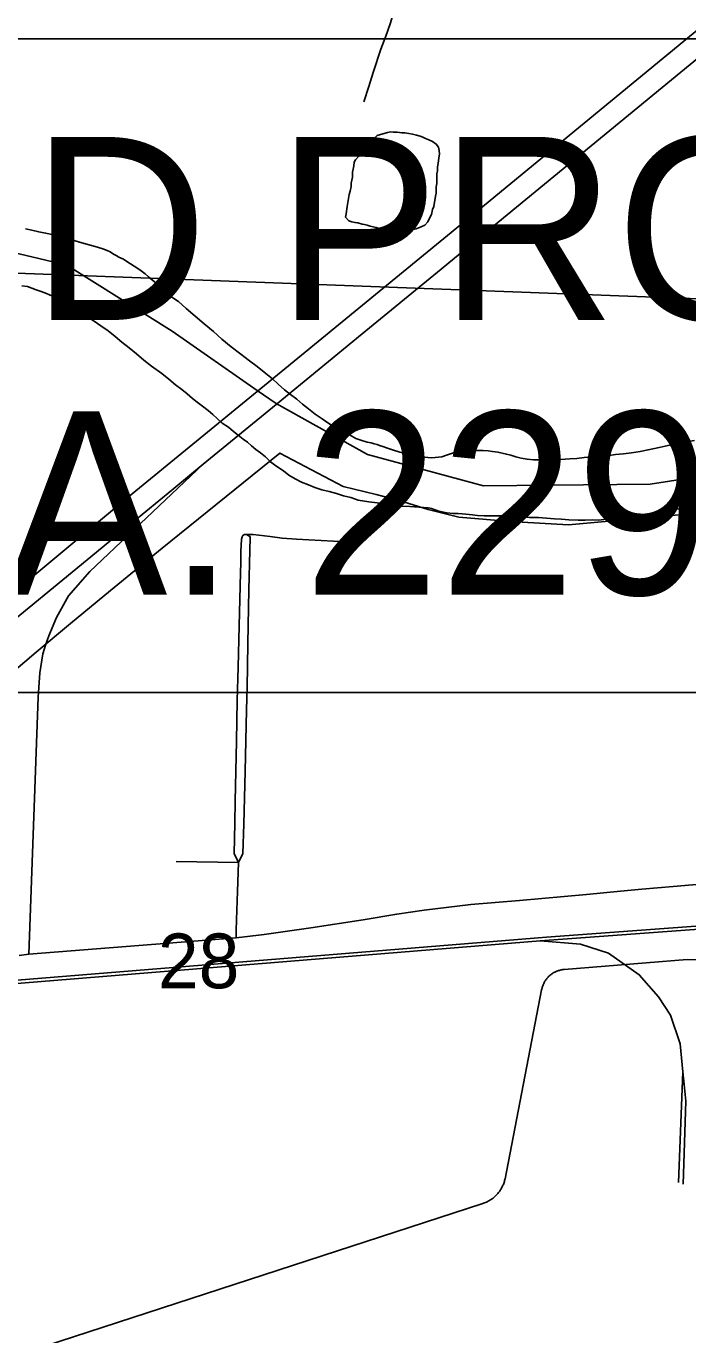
# Model space of a CAD drawing. Extents: x 0 to 34, y 0 to 22.
# Drawn here: x 3.788 to 4.294, y 17.65 to 18.651 of the extents above; entities that cross this region are included whole.
import ezdxf

# ---------------------------------------------------------------- set-up
doc = ezdxf.new("R2010")
doc.units = 0
for name, color, linetype in [('Default', 7, 'Continuous'), ('GM_X_City_Street', 7, 'Continuous'), ('GM_X_County_Road', 7, 'Continuous'), ('GM_X_Interchange_Ramps', 7, 'Continuous'), ('GM_X_Major_River', 7, 'Continuous'), ('GM_X_Minor_Lake', 7, 'Continuous'), ('GM_X_Rail_Line', 7, 'Continuous'), ('GM_X_Section', 7, 'Continuous'), ('GM_X_Section_Text', 7, 'Continuous'), ('GM_X_Township_Road', 7, 'Continuous'), ('GM_X_US_Route', 7, 'Continuous'), ('SH_Masking', 7, 'Continuous'), ('SH_Text', 7, 'Continuous')]:
    doc.layers.add(name, color=color, linetype=linetype)

msp = doc.modelspace()

# ---------------------------------------------------------------- linework, layer by layer
at = {"layer": 'Default'}
msp.add_lwpolyline([(4.3382, 18.2817), (4.2846, 18.2772), (4.2028, 18.2697), (4.1585, 18.2724), (4.1191, 18.2756), (4.0957, 18.2815), (4.0733, 18.2883), (4.0557, 18.2931), (4.0306, 18.2991), (3.9822, 18.3247), (3.8921, 18.2519), (3.8527, 18.2195), (3.8219, 18.1943), (3.7958, 18.1724), (3.7676, 18.1486)], dxfattribs=at)
at = {"layer": 'GM_X_City_Street'}
msp.add_line((3.9029, 18.0123), (3.9506, 18.0114), dxfattribs=at)
for points in [[(3.9506, 18.0114), (3.9473, 18.0183), (3.9476, 18.0415), (3.9479, 18.0583), (3.949, 18.1043), (3.9496, 18.1353), (3.9503, 18.1609), (3.9509, 18.1926), (3.952, 18.233), (3.9522, 18.2411), (3.9524, 18.2494), (3.9527, 18.2587), (3.9532, 18.2605), (3.9539, 18.2616), (3.9551, 18.2623), (3.9566, 18.2625)], [(3.9506, 18.0114), (3.9539, 18.0184), (3.9545, 18.0407), (3.9556, 18.0811), (3.9567, 18.1284), (3.9572, 18.145), (3.9577, 18.1791), (3.9584, 18.2201), (3.9591, 18.2502), (3.9595, 18.26), (3.9593, 18.2609), (3.9566, 18.2625)], [(3.9486, 17.9539), (3.9488, 17.9597), (3.9493, 17.9751), (3.9498, 17.9894), (3.9506, 18.0114)], [(3.6118, 17.5796), (4.1373, 17.7506), (4.138, 17.7509), (4.1387, 17.7511), (4.1394, 17.7514), (4.1401, 17.7517), (4.1408, 17.752), (4.1414, 17.7524), (4.1421, 17.7527), (4.1427, 17.7531), (4.1433, 17.7535), (4.144, 17.7539), (4.1446, 17.7543), (4.1452, 17.7548), (4.1457, 17.7552), (4.1463, 17.7557), (4.1469, 17.7562), (4.1474, 17.7567), (4.1479, 17.7573), (4.1484, 17.7578), (4.1489, 17.7584), (4.1494, 17.759), (4.1498, 17.7595), (4.1503, 17.7601), (4.1507, 17.7608), (4.1511, 17.7614), (4.1515, 17.762), (4.1518, 17.7627), (4.1522, 17.7633), (4.1525, 17.764), (4.1528, 17.7647), (4.1531, 17.7653), (4.1534, 17.766), (4.1536, 17.7667), (4.1539, 17.7674), (4.1541, 17.7682), (4.1543, 17.7689), (4.1544, 17.7696), (4.1824, 17.9142), (4.1825, 17.9148), (4.1827, 17.9154), (4.1828, 17.916), (4.183, 17.9166), (4.1832, 17.9172), (4.1835, 17.9178), (4.1837, 17.9184), (4.184, 17.919), (4.1843, 17.9196), (4.1846, 17.9201), (4.1849, 17.9207), (4.1853, 17.9212), (4.1857, 17.9218), (4.186, 17.9223), (4.1864, 17.9228), (4.1869, 17.9233), (4.1873, 17.9237), (4.1877, 17.9242), (4.1882, 17.9247), (4.1887, 17.9251), (4.1892, 17.9255), (4.1897, 17.9259), (4.1902, 17.9263), (4.1907, 17.9266), (4.1913, 17.927), (4.1918, 17.9273), (4.1924, 17.9276), (4.193, 17.9279), (4.1935, 17.9282), (4.1941, 17.9284), (4.1947, 17.9286), (4.1953, 17.9289), (4.196, 17.929), (4.1966, 17.9292), (4.1972, 17.9294), (4.1978, 17.9295), (4.1985, 17.9296), (4.1991, 17.9297), (4.1997, 17.9297), (4.2938, 17.9374), (4.3909, 17.9342)]]:
    msp.add_lwpolyline(points, dxfattribs=at)
at = {"layer": 'GM_X_County_Road'}
for p, q in [((3.7901, 17.9413), (3.9486, 17.9539)), ((3.7827, 17.9404), (3.7901, 17.9413))]:
    msp.add_line(p, q, dxfattribs=at)
msp.add_lwpolyline([(3.9486, 17.9539), (3.9702, 17.9564), (4.0059, 17.9614), (4.0458, 17.9676), (4.0715, 17.9721), (4.0925, 17.9751), (4.1281, 17.9794), (4.1654, 17.9825), (4.2168, 17.987), (4.2428, 17.9896), (4.2589, 17.9912), (4.283, 17.9931), (4.3332, 17.9976), (4.3592, 18.0001), (4.4056, 18.0042), (4.426, 18.006), (4.4311, 18.0065)], dxfattribs=at)
at = {"layer": 'GM_X_Interchange_Ramps'}
for points in [[(3.803, 18.1777), (3.8054, 18.1849), (3.8112, 18.1988), (3.8205, 18.2156), (3.8367, 18.2341), (3.9236, 18.3162)], [(3.7901, 17.9413), (3.7973, 18.138), (3.7985, 18.1565), (3.8008, 18.171), (3.803, 18.1777)]]:
    msp.add_lwpolyline(points, dxfattribs=at)
at = {"layer": 'GM_X_Major_River'}
for points in [[(4.1305, 18.3267), (4.1278, 18.3268), (4.1255, 18.3269), (4.1236, 18.3269), (4.1213, 18.3266), (4.1179, 18.3259), (4.1141, 18.3245), (4.1095, 18.3231), (4.106, 18.3217), (4.0984, 18.3211), (4.0954, 18.3212), (4.0931, 18.3216), (4.0905, 18.3221), (4.0867, 18.3229), (4.0821, 18.3238), (4.078, 18.3243), (4.0738, 18.3255), (4.0682, 18.3272), (4.0644, 18.3284), (4.061, 18.3296), (4.0584, 18.3305), (4.0565, 18.3313), (4.0542, 18.3317), (4.052, 18.3325), (4.0489, 18.333), (4.0448, 18.3342), (4.0403, 18.3359), (4.0358, 18.3383), (4.0294, 18.3407), (4.0245, 18.3446), (4.0197, 18.3474), (4.0144, 18.351), (4.0092, 18.3545), (4.004, 18.3584), (3.9995, 18.362), (3.9951, 18.3659), (3.9902, 18.3694), (3.9857, 18.373), (3.9809, 18.3773), (3.9765, 18.3815), (3.9701, 18.3866), (3.9649, 18.3909), (3.959, 18.3953), (3.9522, 18.4004), (3.9448, 18.4059), (3.9377, 18.4118), (3.9314, 18.4176), (3.9243, 18.4235), (3.9173, 18.4294), (3.9106, 18.4352), (3.9046, 18.4407), (3.8972, 18.4455), (3.8927, 18.4509), (3.8886, 18.454), (3.8849, 18.4568), (3.8816, 18.4595), (3.879, 18.4619), (3.876, 18.4642), (3.8734, 18.4658), (3.8651, 18.4713), (3.8625, 18.4729), (3.8591, 18.4745), (3.8569, 18.4757), (3.855, 18.4769), (3.8524, 18.4785), (3.8501, 18.4797), (3.8468, 18.4809), (3.8426, 18.4822), (3.8381, 18.4834), (3.8336, 18.4847), (3.829, 18.4859), (3.8249, 18.4872), (3.8196, 18.4884), (3.8158, 18.4897), (3.8121, 18.4909), (3.8079, 18.4918), (3.803, 18.493), (3.7977, 18.4939), (3.7924, 18.4952), (3.7875, 18.4961)], [(3.7875, 18.4961), (3.7924, 18.4952), (3.7977, 18.4939), (3.803, 18.493), (3.8079, 18.4918), (3.8121, 18.4909), (3.8158, 18.4897), (3.8196, 18.4884), (3.8249, 18.4872), (3.829, 18.4859), (3.8336, 18.4847), (3.8381, 18.4834), (3.8426, 18.4822), (3.8468, 18.4809), (3.8501, 18.4797), (3.8524, 18.4785), (3.855, 18.4769), (3.8569, 18.4757), (3.8591, 18.4745), (3.8625, 18.4729), (3.8651, 18.4713), (3.8734, 18.4658), (3.876, 18.4642), (3.879, 18.4619), (3.8816, 18.4595), (3.8849, 18.4568), (3.8886, 18.454), (3.8927, 18.4509), (3.8972, 18.4455), (3.9046, 18.4407), (3.9106, 18.4352), (3.9173, 18.4294), (3.9243, 18.4235), (3.9314, 18.4176), (3.9377, 18.4118), (3.9448, 18.4059), (3.9522, 18.4004), (3.959, 18.3953), (3.9649, 18.3909), (3.9701, 18.3866), (3.9765, 18.3815), (3.9809, 18.3773), (3.9857, 18.373), (3.9902, 18.3694), (3.9951, 18.3659), (3.9995, 18.362), (4.004, 18.3584), (4.0092, 18.3545), (4.0144, 18.351), (4.0197, 18.3474), (4.0245, 18.3446), (4.0294, 18.3407), (4.0358, 18.3383), (4.0403, 18.3359), (4.0448, 18.3342), (4.0489, 18.333), (4.052, 18.3325), (4.0542, 18.3317), (4.0565, 18.3313), (4.0584, 18.3305), (4.061, 18.3296), (4.0644, 18.3284), (4.0682, 18.3272), (4.0738, 18.3255), (4.078, 18.3243), (4.0821, 18.3238), (4.0867, 18.3229), (4.0905, 18.3221), (4.0931, 18.3216), (4.0954, 18.3212), (4.0984, 18.3211), (4.106, 18.3217), (4.1095, 18.3231), (4.1141, 18.3245), (4.1179, 18.3259), (4.1213, 18.3266), (4.1236, 18.3269), (4.1255, 18.3269), (4.1278, 18.3268), (4.1305, 18.3267)], [(3.7849, 18.4525), (3.7891, 18.452), (3.7924, 18.4508), (3.7958, 18.4495), (3.7996, 18.4483), (3.8037, 18.4467), (3.8082, 18.4447), (3.8127, 18.4423), (3.818, 18.4399), (3.8232, 18.4363), (3.8401, 18.4256), (3.8453, 18.4221), (3.8509, 18.4181), (3.8561, 18.4138), (3.8613, 18.4095), (3.8669, 18.4052), (3.8725, 18.4005), (3.8781, 18.3958), (3.884, 18.3911), (3.8919, 18.3856), (3.8971, 18.3813), (3.9023, 18.377), (3.9071, 18.3734), (3.9112, 18.3699), (3.9153, 18.3664), (3.919, 18.3636), (3.9231, 18.3605), (3.9272, 18.3573), (3.931, 18.3542), (3.9343, 18.3511), (3.938, 18.3476), (3.9429, 18.3444), (3.9466, 18.3413), (3.9503, 18.3385), (3.954, 18.3354), (3.9574, 18.333), (3.9604, 18.3303), (3.9637, 18.3275), (3.9674, 18.3248), (3.9712, 18.3217), (3.9749, 18.3181), (3.979, 18.315), (3.985, 18.3111), (3.9891, 18.3079), (3.9939, 18.3051), (3.9988, 18.3024), (4.0041, 18.3003), (4.0089, 18.2983), (4.0142, 18.2966), (4.0199, 18.2954), (4.0255, 18.2937), (4.0308, 18.292), (4.0365, 18.2908), (4.0421, 18.2887), (4.0501, 18.2874), (4.0565, 18.2865), (4.0629, 18.2855), (4.0694, 18.2846), (4.0754, 18.2841), (4.0815, 18.2839), (4.0955, 18.2828), (4.0982, 18.2824), (4.1038, 18.2803), (4.1099, 18.279), (4.1148, 18.2785), (4.1186, 18.2784), (4.1216, 18.2783), (4.1243, 18.2779), (4.127, 18.2778), (4.1296, 18.2774), (4.1334, 18.2769), (4.1383, 18.2768), (4.1535, 18.2768), (4.1596, 18.2766), (4.1664, 18.2761), (4.1732, 18.2755), (4.1801, 18.2754), (4.1861, 18.2748), (4.1922, 18.2743), (4.1975, 18.2741), (4.2032, 18.2736), (4.2104, 18.2734), (4.2157, 18.2733), (4.2211, 18.2736), (4.226, 18.2734), (4.2321, 18.274), (4.2374, 18.2743), (4.2424, 18.2749), (4.2477, 18.2755), (4.2538, 18.2765), (4.2595, 18.2771), (4.2648, 18.2781), (4.2725, 18.2795), (4.2782, 18.2808), (4.2847, 18.2814), (4.2904, 18.2828), (4.2961, 18.2838)], [(3.7849, 18.4525), (3.7891, 18.452), (3.7924, 18.4508), (3.7958, 18.4495), (3.7996, 18.4483), (3.8037, 18.4467), (3.8082, 18.4447), (3.8127, 18.4423), (3.818, 18.4399), (3.8232, 18.4363), (3.8401, 18.4256), (3.8453, 18.4221), (3.8509, 18.4181), (3.8561, 18.4138), (3.8613, 18.4095), (3.8669, 18.4052), (3.8725, 18.4005), (3.8781, 18.3958), (3.884, 18.3911), (3.8919, 18.3856), (3.8971, 18.3813), (3.9023, 18.377), (3.9071, 18.3734), (3.9112, 18.3699), (3.9153, 18.3664), (3.919, 18.3636), (3.9231, 18.3605), (3.9272, 18.3573), (3.931, 18.3542), (3.9343, 18.3511), (3.938, 18.3476), (3.9429, 18.3444), (3.9466, 18.3413), (3.9503, 18.3385), (3.954, 18.3354), (3.9574, 18.333), (3.9604, 18.3303), (3.9637, 18.3275), (3.9674, 18.3248), (3.9712, 18.3217), (3.9749, 18.3181), (3.979, 18.315), (3.985, 18.3111), (3.9891, 18.3079), (3.9939, 18.3051), (3.9988, 18.3024), (4.0041, 18.3003), (4.0089, 18.2983), (4.0142, 18.2966), (4.0199, 18.2954), (4.0255, 18.2937), (4.0308, 18.292), (4.0365, 18.2908), (4.0421, 18.2887), (4.0501, 18.2874), (4.0565, 18.2865), (4.0629, 18.2855), (4.0694, 18.2846), (4.0754, 18.2841), (4.0815, 18.2839), (4.0955, 18.2828), (4.0982, 18.2824), (4.1038, 18.2803), (4.1099, 18.279), (4.1148, 18.2785), (4.1186, 18.2784), (4.1216, 18.2783), (4.1243, 18.2779), (4.127, 18.2778), (4.1296, 18.2774), (4.1334, 18.2769), (4.1383, 18.2768), (4.1535, 18.2768), (4.1596, 18.2766), (4.1664, 18.2761), (4.1732, 18.2755), (4.1801, 18.2754), (4.1861, 18.2748), (4.1922, 18.2743), (4.1975, 18.2741), (4.2032, 18.2736), (4.2104, 18.2734), (4.2157, 18.2733), (4.2211, 18.2736), (4.226, 18.2734), (4.2321, 18.274), (4.2374, 18.2743), (4.2424, 18.2749), (4.2477, 18.2755), (4.2538, 18.2765), (4.2595, 18.2771), (4.2648, 18.2781), (4.2725, 18.2795), (4.2782, 18.2808), (4.2847, 18.2814), (4.2904, 18.2828), (4.2961, 18.2838)], [(4.2993, 18.3342), (4.2924, 18.3333), (4.2856, 18.3319), (4.2791, 18.3306), (4.2722, 18.3289), (4.2638, 18.3272), (4.2577, 18.3258), (4.2512, 18.3248), (4.2451, 18.3242), (4.239, 18.3236), (4.2325, 18.3226), (4.2264, 18.322), (4.2204, 18.3218), (4.215, 18.3212), (4.2093, 18.3206), (4.204, 18.3203), (4.1968, 18.3197), (4.1914, 18.3191), (4.1861, 18.3189), (4.1808, 18.3194), (4.1762, 18.3195), (4.1713, 18.32), (4.1668, 18.3209), (4.1626, 18.3218), (4.1589, 18.323), (4.1555, 18.3238), (4.1521, 18.3247), (4.149, 18.3255), (4.1449, 18.326), (4.1415, 18.3265), (4.1377, 18.3266), (4.1339, 18.3267), (4.1305, 18.3267)], [(4.1305, 18.3267), (4.1339, 18.3267), (4.1377, 18.3266), (4.1415, 18.3265), (4.1449, 18.326), (4.149, 18.3255), (4.1521, 18.3247), (4.1555, 18.3238), (4.1589, 18.323), (4.1626, 18.3218), (4.1668, 18.3209), (4.1713, 18.32), (4.1762, 18.3195), (4.1808, 18.3194), (4.1861, 18.3189), (4.1914, 18.3191), (4.1968, 18.3197), (4.204, 18.3203), (4.2093, 18.3206), (4.215, 18.3212), (4.2204, 18.3218), (4.2264, 18.322), (4.2325, 18.3226), (4.239, 18.3236), (4.2451, 18.3242), (4.2512, 18.3248), (4.2577, 18.3258), (4.2638, 18.3272), (4.2722, 18.3289), (4.2791, 18.3306), (4.2856, 18.3319), (4.2924, 18.3333), (4.2993, 18.3342)]]:
    msp.add_lwpolyline(points, dxfattribs=at)
at = {"layer": 'GM_X_Minor_Lake'}
for points in [[(4.0567, 18.5677), (4.054, 18.5653), (4.0517, 18.5627), (4.0497, 18.5605), (4.0458, 18.5568), (4.0435, 18.5538), (4.0423, 18.5516), (4.0399, 18.549), (4.0391, 18.5471), (4.0387, 18.5444), (4.0382, 18.5418), (4.0378, 18.5395), (4.0377, 18.5376), (4.0377, 18.5357), (4.0372, 18.5334), (4.0368, 18.5312), (4.0367, 18.5285), (4.0359, 18.5251), (4.0351, 18.5225), (4.0346, 18.5195), (4.0342, 18.5164), (4.0337, 18.5134), (4.0328, 18.5077), (4.0324, 18.5051), (4.0349, 18.5024), (4.0372, 18.5015), (4.0395, 18.5011), (4.0417, 18.5007), (4.0451, 18.4998), (4.047, 18.4994), (4.0489, 18.499), (4.0512, 18.4982), (4.0534, 18.4977), (4.0557, 18.4973), (4.058, 18.4965), (4.0614, 18.4956), (4.064, 18.4952), (4.0674, 18.4947), (4.0712, 18.4946), (4.0731, 18.4946), (4.0754, 18.4949), (4.0785, 18.4952), (4.0811, 18.4955), (4.0842, 18.4958), (4.0865, 18.4961), (4.0907, 18.4979), (4.093, 18.499), (4.0953, 18.5016), (4.0969, 18.505), (4.0981, 18.5072), (4.099, 18.511), (4.0998, 18.5133), (4.1002, 18.5151), (4.1007, 18.5178), (4.1011, 18.5212), (4.1016, 18.5235), (4.1016, 18.5261), (4.1017, 18.5284), (4.1021, 18.531), (4.1022, 18.5333), (4.1023, 18.5356), (4.1023, 18.5383), (4.1028, 18.5405), (4.1028, 18.5436), (4.1033, 18.5462), (4.1038, 18.5504), (4.1042, 18.5534), (4.1039, 18.5561), (4.1036, 18.5587), (4.1018, 18.5611), (4.0988, 18.563), (4.0961, 18.5642), (4.0935, 18.5654), (4.0916, 18.5663), (4.0894, 18.5671), (4.0867, 18.5679), (4.0837, 18.5687), (4.0807, 18.5692), (4.0777, 18.5696), (4.0754, 18.5697), (4.072, 18.5702), (4.0689, 18.5702), (4.067, 18.5703), (4.0644, 18.57), (4.0567, 18.5677)], [(4.0811, 18.4955), (4.0842, 18.4958), (4.0865, 18.4961), (4.0907, 18.4979), (4.093, 18.499), (4.0953, 18.5016), (4.0969, 18.505), (4.0981, 18.5072), (4.099, 18.511), (4.0998, 18.5133), (4.1002, 18.5151), (4.1007, 18.5178), (4.1011, 18.5212), (4.1016, 18.5235), (4.1016, 18.5261), (4.1017, 18.5284), (4.1021, 18.531), (4.1022, 18.5333), (4.1023, 18.5356), (4.1023, 18.5383), (4.1028, 18.5405), (4.1028, 18.5436), (4.1033, 18.5462), (4.1038, 18.5504), (4.1042, 18.5534), (4.1039, 18.5561), (4.1036, 18.5587), (4.1018, 18.5611), (4.0988, 18.563), (4.0961, 18.5642), (4.0935, 18.5654), (4.0916, 18.5663), (4.0894, 18.5671), (4.0867, 18.5679), (4.0837, 18.5687), (4.0807, 18.5692), (4.0777, 18.5696), (4.0754, 18.5697), (4.072, 18.5702), (4.0689, 18.5702), (4.067, 18.5703), (4.0644, 18.57), (4.0567, 18.5677)], [(4.0567, 18.5677), (4.054, 18.5653), (4.0517, 18.5627), (4.0497, 18.5605), (4.0458, 18.5568), (4.0435, 18.5538), (4.0423, 18.5516), (4.0399, 18.549), (4.0391, 18.5471), (4.0387, 18.5444), (4.0382, 18.5418), (4.0378, 18.5395), (4.0377, 18.5376), (4.0377, 18.5357), (4.0372, 18.5334), (4.0368, 18.5312), (4.0367, 18.5285), (4.0359, 18.5251), (4.0351, 18.5225), (4.0346, 18.5195), (4.0342, 18.5164), (4.0337, 18.5134), (4.0328, 18.5077), (4.0324, 18.5051), (4.0349, 18.5024), (4.0372, 18.5015), (4.0395, 18.5011), (4.0417, 18.5007), (4.0451, 18.4998), (4.047, 18.4994), (4.0489, 18.499), (4.0512, 18.4982), (4.0534, 18.4977), (4.0557, 18.4973), (4.058, 18.4965), (4.0614, 18.4956), (4.064, 18.4952), (4.0674, 18.4947), (4.0712, 18.4946), (4.0731, 18.4946), (4.0754, 18.4949), (4.0785, 18.4952), (4.0811, 18.4955)]]:
    msp.add_lwpolyline(points, dxfattribs=at)
at = {"layer": 'GM_X_Rail_Line'}
msp.add_line((4.287, 17.7667), (4.2904, 17.8515), dxfattribs=at)
for points in [[(3.1869, 17.8856), (3.2694, 17.883), (3.3466, 17.8882), (3.4547, 17.8941), (3.583, 17.9046), (3.6774, 17.9131), (4.1861, 17.9543), (4.7917, 17.999), (5.1477, 18.0304), (5.2643, 18.0392), (5.3511, 18.0468), (5.427, 18.0573)], [(3.1869, 17.8831), (3.2694, 17.8805), (3.3467, 17.8857), (3.4548, 17.8916), (3.5832, 17.9021), (3.6776, 17.9106), (4.1812, 17.9517), (4.7919, 17.9965), (5.1496, 18.0281), (5.2669, 18.0366), (5.3514, 18.0443), (5.4274, 18.0548)], [(4.1812, 17.9517), (4.2122, 17.949), (4.2334, 17.9422), (4.257, 17.9256), (4.2718, 17.9087), (4.2809, 17.8948), (4.2883, 17.8728), (4.2904, 17.8515)], [(4.2904, 17.8515), (4.2911, 17.8442), (4.2926, 17.829), (4.2907, 17.7655)]]:
    msp.add_lwpolyline(points, dxfattribs=at)
at = {"layer": 'GM_X_Section'}
for points in [[(3.4549, 19.4664), (4.461, 19.4414), (4.4379, 18.4375), (3.4283, 18.4755)], [(3.4283, 18.4755), (4.4379, 18.4375), (4.411, 17.4319), (3.4048, 17.4531)]]:
    msp.add_lwpolyline(points, close=True, dxfattribs=at)
at = {"layer": 'GM_X_Township_Road'}
for points in [[(4.0465, 18.5934), (4.0503, 18.6052), (4.0535, 18.6159), (4.0595, 18.6336), (4.0632, 18.6435), (4.0665, 18.6529), (4.0682, 18.6588), (4.0688, 18.6618), (4.0697, 18.6667), (4.0706, 18.6726), (4.0708, 18.6757), (4.072, 18.7164), (4.0753, 18.7997), (4.0761, 18.8333), (4.0774, 18.8799), (4.078, 18.9079), (4.0782, 18.9203), (4.078, 18.9331)], [(3.1897, 18.5004), (3.3048, 18.313), (3.3669, 18.259), (3.4049, 18.2453), (3.4963, 18.2462), (3.5342, 18.2635), (3.5767, 18.3095), (3.6077, 18.3866), (3.6628, 18.4441), (3.7191, 18.4764), (3.7663, 18.481), (3.8192, 18.4684), (3.8997, 18.4179), (3.9647, 18.3725), (3.9792, 18.3625), (4.0492, 18.3237), (4.1378, 18.2996), (4.2654, 18.3009), (4.4447, 18.3286)], [(4.4447, 18.3286), (4.2654, 18.3009), (4.1378, 18.2996), (4.0492, 18.3237), (3.9792, 18.3625), (3.9647, 18.3725), (3.8997, 18.4179), (3.8192, 18.4684), (3.7663, 18.481), (3.7191, 18.4764), (3.6628, 18.4441), (3.6077, 18.3866), (3.5767, 18.3095), (3.5342, 18.2635), (3.4963, 18.2462), (3.4049, 18.2453), (3.3669, 18.259), (3.3048, 18.313), (3.1897, 18.5004)], [(3.9566, 18.2625), (3.9617, 18.2625), (3.9748, 18.2609), (3.9838, 18.2596), (3.9948, 18.2589), (4.0326, 18.2568), (4.0406, 18.2566)]]:
    msp.add_lwpolyline(points, dxfattribs=at)
at = {"layer": 'GM_X_US_Route'}
msp.add_line((3.9236, 18.3162), (3.9794, 18.3619), dxfattribs=at)
for points in [[(3.9649, 18.3719), (4.1388, 18.5144), (4.8134, 19.0696), (5.3507, 19.5121), (5.3793, 19.5364), (5.4865, 19.6225), (5.5411, 19.6666), (5.5871, 19.7051), (5.619, 19.7314), (5.639, 19.7465), (5.6887, 19.7879), (5.718, 19.8123)], [(3.9794, 18.3619), (4.0451, 18.4159), (4.1028, 18.4631), (4.1489, 18.5011), (4.3745, 18.6867), (4.4744, 18.7688), (4.5829, 18.8582), (4.7042, 18.9575)], [(3.4855, 17.9624), (3.4923, 17.9717), (3.5048, 17.9858), (3.5186, 18.0003), (3.5359, 18.0166), (3.5566, 18.035), (3.5842, 18.0583), (3.6563, 18.1188), (3.6933, 18.1483), (3.7197, 18.1694), (3.8664, 18.2911), (3.9649, 18.3719)], [(3.7295, 18.1565), (3.7573, 18.1795), (3.8419, 18.2489), (3.8697, 18.2718), (3.8995, 18.2963), (3.9236, 18.3162)]]:
    msp.add_lwpolyline(points, dxfattribs=at)
at = {"layer": 'SH_Masking'}
msp.add_lwpolyline([(3.462, 18.6415), (5.2065, 18.6415), (5.2065, 18.1415), (3.462, 18.1415)], close=True, dxfattribs=at)
at = {"layer": 'SH_Text'}
msp.add_lwpolyline([(3.462, 18.1415), (5.2065, 18.1415), (5.2065, 18.6415), (3.462, 18.6415)], close=True, dxfattribs=at)

# ---------------------------------------------------------------- texts
at = {"layer": 'GM_X_Section_Text'}
msp.add_text('28', height=0.04186, rotation=0, dxfattribs=at).set_placement((3.8889, 17.9153))
at = {"layer": 'SH_Text'}
for s, p in [('END PROJECT', (3.532, 18.4265)), ('STA. 229+45.20', (3.532, 18.2165))]:
    msp.add_text(s, height=0.14, dxfattribs=at).set_placement(p)

doc.saveas('drawing.dxf')
